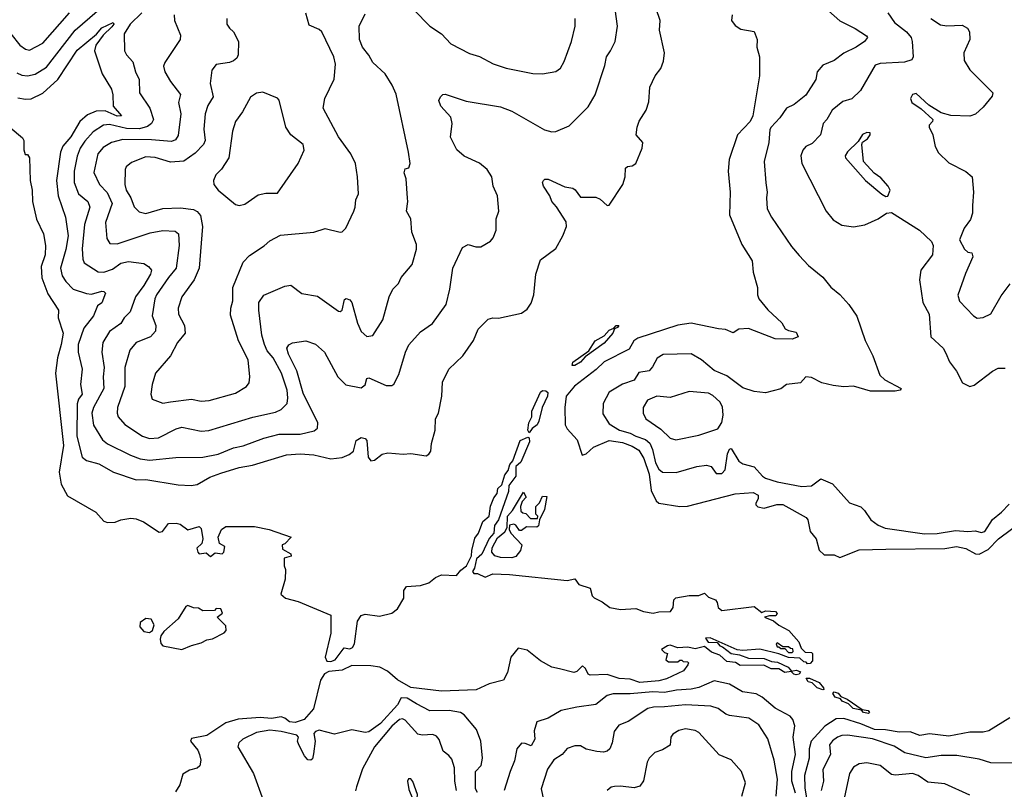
# Model space of a CAD drawing. Extents: x 1246230 to 1426786, y 660032 to 763141.
# Tile 308 of 566: x 1337664 to 1342826, y 693182 to 697219. Entities that reach past the tile are written whole.
import ezdxf

# ---------------------------------------------------------------- set-up
doc = ezdxf.new("R2010")
doc.units = 0

msp = doc.modelspace()

# ---------------------------------------------------------------- linework, layer by layer
at = {"layer": '0CON10XD'}
for points in [[(1337649.9, 696939.9), (1337675, 696928.8), (1337705, 696924.7), (1337745, 696934.1), (1337805, 696970.4), (1337955, 697163.5), (1338172.7, 697355)], [(1338147.7, 697182.3), (1338101.8, 697138.2), (1338063.7, 697086.3), (1338056.3, 697055), (1338096.2, 696935), (1338145.6, 696855), (1338153.1, 696825), (1338154, 696765), (1338198.5, 696715), (1338175, 696713.3), (1338111.7, 696741.7), (1338065, 696738.9), (1338019.2, 696720.8), (1337978.8, 696685), (1337932, 696605), (1337889.6, 696555), (1337878.3, 696525), (1337857.4, 696375), (1337866.7, 696295), (1337904.1, 696184.1), (1337917.6, 696085), (1337905.8, 696014.2), (1337877.4, 695915), (1337887.1, 695875), (1337905.9, 695845), (1337945, 695806.1), (1338015, 695782.7), (1338041.4, 695778.6), (1338095, 695794.3), (1338105, 695794), (1338114, 695785), (1338095.5, 695734.5), (1338072.7, 695717.3), (1338052, 695665), (1337999.9, 695600.1), (1337971, 695515), (1337971.2, 695475), (1337991.2, 695385), (1337982.5, 695305), (1337992.5, 695255), (1337972.4, 695227.6), (1337966.1, 695203.9), (1337964.4, 695035), (1337992.5, 694925), (1338015, 694906.5), (1338078.4, 694888.4), (1338155.7, 694845.7), (1338275, 694805.4), (1338325, 694806.3), (1338495, 694779.1), (1338563.9, 694776.1), (1338595, 694781.1), (1338660.8, 694819.2), (1338719, 694841), (1338815, 694869.6), (1338885, 694881.8), (1339062.7, 694937.3), (1339135, 694942.2), (1339206.4, 694936.4), (1339294.7, 694915.3), (1339355, 694922.9), (1339392.2, 694937.8), (1339414, 694955), (1339428.8, 695011.2), (1339455, 695027.1), (1339475, 695022.9), (1339485, 695011.2), (1339491.2, 694925), (1339505, 694905.8), (1339525, 694909.2), (1339565, 694940.8), (1339595, 694947.5), (1339675, 694939.2), (1339715, 694943.1), (1339795, 694932), (1339809.7, 694940.3), (1339819.2, 694955), (1339823.4, 694996.6), (1339843.3, 695065), (1339844.6, 695125), (1339860.8, 695155), (1339877.9, 695245), (1339881.8, 695318.2), (1339914.2, 695385), (1339987.5, 695455), (1340043.4, 695536.6), (1340067.5, 695595), (1340121.2, 695648.8), (1340145, 695656), (1340175, 695653.8), (1340295, 695679.4), (1340325, 695701.1), (1340345, 695731.4), (1340360, 695775), (1340370.6, 695885), (1340395, 695960), (1340475, 696018.6), (1340512.7, 696085), (1340531.4, 696135), (1340528.8, 696158.8), (1340478.3, 696238.3), (1340453.3, 696265), (1340443.8, 696295), (1340410, 696345), (1340405.7, 696365), (1340410, 696375), (1340418.1, 696381.9), (1340435, 696382.5), (1340522.3, 696342.3), (1340565, 696336), (1340577.3, 696327.3), (1340605, 696288.8), (1340685, 696288.6), (1340707.5, 696277.5), (1340745, 696244), (1340755, 696246.7), (1340826.7, 696355), (1340838.6, 696395), (1340840, 696440), (1340850.6, 696449.4), (1340875, 696452.5), (1340895, 696465.6), (1340927.9, 696545), (1340932.1, 696575), (1340897.1, 696615), (1340902.1, 696655), (1340912.9, 696687.1), (1340948.6, 696745), (1340962.1, 696787.9), (1340967.3, 696865), (1340996.7, 696925), (1341026.5, 696963.5), (1341039.2, 697000.8), (1341045.2, 697045), (1341018.1, 697165), (1341022.2, 697215), (1340979.2, 697345)], [(1338304.1, 697255), (1338244.1, 697195), (1338211.8, 697145), (1338214.4, 697055), (1338224.3, 697035), (1338257.4, 696997.4), (1338270.8, 696945), (1338290.5, 696905), (1338292.1, 696835), (1338347.1, 696755), (1338366.4, 696695), (1338354.5, 696675), (1338335, 696658.9), (1338293, 696647), (1338225, 696648.3), (1338135, 696669.6), (1338103.5, 696666.5), (1338049.9, 696630.1), (1338005, 696581.9), (1337981.3, 696545), (1337965, 696504), (1337950.2, 696425), (1337950.5, 696365), (1337973, 696305), (1338022, 696265), (1338031.6, 696235), (1338003.7, 696145), (1337992.1, 696017.9), (1337995, 695963.3), (1338002.9, 695942.9), (1338075, 695896.5), (1338105, 695895.3), (1338150.1, 695909.9), (1338195, 695942.2), (1338235, 695949.8), (1338315, 695940.3), (1338340, 695925), (1338355.4, 695905), (1338350, 695885), (1338314.8, 695825), (1338270.9, 695765), (1338244.2, 695685.8), (1338212.7, 695655), (1338193.6, 695625), (1338135, 695583.2), (1338100, 695525), (1338095.3, 695475), (1338107.2, 695395), (1338102.1, 695345), (1338105.8, 695285), (1338051, 695185), (1338041.9, 695155), (1338051.2, 695091.2), (1338098.2, 695015), (1338125, 694994.1), (1338245.2, 694935.2), (1338295, 694914.8), (1338345, 694909.2), (1338482, 694922), (1338625, 694924.6), (1338705, 694940.7), (1338785, 694972.8), (1338835, 694982.8), (1338945, 695023.4), (1339025, 695045.3), (1339135, 695044.6), (1339208, 695062), (1339225, 695076.7), (1339227.1, 695105), (1339150.5, 695260.5), (1339117.9, 695377.9), (1339073.1, 695465), (1339064.4, 695495.6), (1339075, 695513.8), (1339095, 695524), (1339165, 695534), (1339215, 695517.5), (1339261.9, 695475), (1339331.8, 695345), (1339373.6, 695303.6), (1339455, 695288), (1339475.6, 695304.4), (1339485, 695336.9), (1339495, 695341.1), (1339585, 695300), (1339615, 695300), (1339625, 695306.7), (1339652, 695358), (1339687.5, 695475), (1339705, 695514), (1339765, 695581.9), (1339828.9, 695625), (1339899.5, 695725), (1339919.1, 695805), (1339934.6, 695915.4), (1339986.4, 696023.6), (1340015, 696040), (1340055, 696027.5), (1340081.7, 696028.3), (1340132.3, 696057.7), (1340145.7, 696074.3), (1340162, 696115), (1340161.5, 696175), (1340175.5, 696215.5), (1340169.4, 696295), (1340145.8, 696345), (1340140, 696395), (1340115, 696434), (1340075, 696465.8), (1339995, 696502.5), (1339955.8, 696535.8), (1339923.6, 696603.6), (1339931.1, 696675), (1339925, 696707.5), (1339872.5, 696765), (1339862.5, 696795), (1339870, 696815), (1339883, 696827), (1339895, 696828.8), (1340005, 696792.5), (1340185, 696762.2), (1340245, 696739.5), (1340415, 696640.8), (1340455, 696630.8), (1340475, 696632), (1340545, 696662), (1340645, 696761.2), (1340681.4, 696825), (1340731.9, 696978.1), (1340740.8, 697025), (1340762.5, 697055), (1340785.7, 697105), (1340798.1, 697185), (1340785.6, 697275)], [(1337617.1, 697145), (1337665, 697085.5), (1337695, 697063.9), (1337715, 697059.6), (1337785, 697095.4), (1337925.2, 697254.8)], [(1338474.5, 697245), (1338475.6, 697215), (1338507.8, 697137.8), (1338505.6, 697115), (1338425.4, 696994.6), (1338418.9, 696975), (1338425.6, 696945), (1338454.4, 696895), (1338507.3, 696827.3), (1338496.4, 696785), (1338508.2, 696725), (1338495, 696611.2), (1338481.8, 696588.2), (1338460.2, 696579.8), (1338355, 696589), (1338205, 696590.3), (1338145, 696575.3), (1338101.7, 696548.3), (1338074.7, 696515), (1338052.2, 696417.8), (1338082.5, 696355), (1338122.8, 696312.8), (1338149.3, 696255), (1338113.2, 696155), (1338120.8, 696070.8), (1338137.5, 696045), (1338175, 696042.5), (1338348.8, 696101.2), (1338415, 696113.3), (1338479.8, 696109.8), (1338496.5, 696095), (1338501.1, 696035), (1338485.3, 695915), (1338445, 695867.5), (1338381.2, 695775), (1338373.3, 695755), (1338358.9, 695665), (1338378, 695615), (1338376.2, 695585), (1338350, 695555), (1338274.2, 695525.8), (1338242.5, 695485), (1338215.9, 695394.1), (1338214.7, 695295.3), (1338177.6, 695185), (1338175.3, 695155.3), (1338181.1, 695135), (1338215, 695096.4), (1338308.6, 695035), (1338345, 695021.9), (1338391.4, 695025), (1338485, 695072.7), (1338515, 695081.1), (1338615, 695060.8), (1338655, 695064), (1338885.7, 695134.3), (1339005, 695160.9), (1339035, 695174.6), (1339066.1, 695205), (1339070, 695235), (1339065.7, 695275), (1339036.4, 695365), (1338993.8, 695445), (1338962.2, 695482.2), (1338946.9, 695515), (1338933.3, 695565), (1338918.7, 695695), (1338918.5, 695735), (1338945, 695773.3), (1339055, 695821.5), (1339085, 695826.5), (1339143, 695783), (1339225, 695768.6), (1339335, 695690), (1339345, 695688), (1339355.5, 695694.5), (1339367.9, 695752.1), (1339375, 695756.9), (1339395, 695749.5), (1339406.1, 695735), (1339435, 695627.1), (1339455, 695584.2), (1339485, 695558), (1339515, 695563.3), (1339567.8, 695645), (1339601.4, 695765), (1339620.6, 695805), (1339649.4, 695835), (1339665, 695867.5), (1339721.2, 695935), (1339744, 696015), (1339745, 696040), (1339720, 696105), (1339714.5, 696175), (1339691.9, 696215), (1339700, 696265), (1339697.1, 696282.9), (1339690.6, 696385), (1339680.8, 696415), (1339685, 696437.5), (1339705, 696442.5), (1339710.6, 696465), (1339703.1, 696525), (1339638, 696828), (1339617.1, 696875), (1339580, 696935), (1339515, 696994.3), (1339495, 697033.8), (1339461.1, 697075), (1339445.6, 697115), (1339444.2, 697185), (1339475, 697250)], [(1338750, 697225), (1338750.8, 697195), (1338765, 697174.3), (1338785.4, 697155.4), (1338812.1, 697105), (1338809.1, 697035), (1338802, 697018), (1338785, 697004), (1338765, 696995.3), (1338695, 696983.8), (1338671.4, 696955), (1338662.9, 696885), (1338677.7, 696815), (1338650.3, 696769.7), (1338636.9, 696725), (1338628.9, 696645), (1338636, 696585), (1338627.5, 696565), (1338585, 696519.1), (1338525, 696477.5), (1338455, 696470.9), (1338375, 696496.5), (1338325, 696499.5), (1338250.1, 696469.9), (1338223.1, 696446.9), (1338216.4, 696433.6), (1338216.2, 696355), (1338222.3, 696325), (1338246.7, 696285), (1338265, 696238), (1338290.5, 696210.5), (1338325, 696202.3), (1338415, 696228.8), (1338507.3, 696232.7), (1338575, 696223.1), (1338595, 696213.8), (1338612.2, 696192.2), (1338622.9, 696135), (1338605.4, 695915), (1338579.5, 695855), (1338514.4, 695765), (1338495.5, 695705), (1338496.4, 695675), (1338529.1, 695615), (1338531.2, 695575), (1338492.1, 695525), (1338455.5, 695455), (1338375.6, 695364.4), (1338359.5, 695305), (1338351.9, 695255), (1338358.8, 695228.8), (1338415, 695206.7)], [(1338415, 695206.7), (1338455, 695214), (1338565, 695228.8), (1338615, 695218.5), (1338658.3, 695221.7), (1338795, 695259.4), (1338853.8, 695295), (1338868, 695315), (1338870.8, 695345), (1338862.5, 695435), (1338812.1, 695535), (1338769.7, 695669.7), (1338770.6, 695705), (1338781.5, 695745), (1338780.9, 695815), (1338835, 695948), (1338868.7, 695981.3), (1338946.8, 696033.2), (1338975, 696059.2), (1339031.8, 696088.2), (1339206.1, 696103.9), (1339265, 696124), (1339344.1, 696104.1), (1339355, 696106), (1339374.4, 696125.6), (1339416.1, 696213.9), (1339423.8, 696235), (1339425.8, 696275), (1339440, 696305), (1339435.6, 696395), (1339424.3, 696465), (1339400, 696515), (1339335, 696604.2), (1339255.8, 696755), (1339264.4, 696805), (1339312.6, 696907.4), (1339320.8, 696985), (1339310.8, 697025), (1339248.6, 697155), (1339235, 697167.5), (1339181.2, 697191.2), (1339163.8, 697253.8)], [(1339730.9, 697270.9), (1339815, 697185.7), (1339875, 697144.3), (1339925, 697092.5), (1340022.3, 697042.3), (1340075, 697026.9), (1340147.4, 696987.4), (1340215.5, 696965.5), (1340355, 696936.7), (1340405, 696934.3), (1340475, 696948), (1340500, 696965), (1340519.4, 697000.6), (1340556.4, 697105), (1340576.7, 697185), (1340576.9, 697225)], [(1341399.5, 697245), (1341396.7, 697215), (1341415, 697188.6), (1341445, 697169.4), (1341515, 697156.9), (1341531.4, 697115), (1341528.2, 697075), (1341543.7, 697025), (1341543.4, 696925), (1341508.6, 696715), (1341493.9, 696685), (1341427.9, 696615), (1341384.6, 696485), (1341379.2, 696425), (1341388.7, 696315), (1341385.3, 696195.3), (1341449.8, 696039.8), (1341504, 695955), (1341510, 695895), (1341532, 695815), (1341532.5, 695775), (1341540, 695755), (1341587.4, 695697.4), (1341659.4, 695629.4), (1341677.4, 695597.4), (1341695, 695587.9), (1341735, 695580.8), (1341745.8, 695555), (1341715, 695543.9), (1341625, 695545.7), (1341485, 695600), (1341435, 695595.7), (1341405, 695577.1), (1341365, 695593.1), (1341327.8, 695597.8), (1341185, 695627.2), (1341114.1, 695615.9), (1340905, 695549.3), (1340883.6, 695535), (1340860.1, 695489.9), (1340728.5, 695425), (1340686.4, 695383.6), (1340572.7, 695297.3), (1340529.7, 695245), (1340521.8, 695185), (1340524.4, 695094.4), (1340535, 695073.3), (1340586.7, 695015), (1340613.3, 694935), (1340635, 694941.5), (1340673.4, 694976.6), (1340755, 695011.1), (1340825, 695000.7), (1340875, 694982.5), (1340910.8, 694960.8), (1340937.2, 694917.2), (1340964.3, 694835), (1340975, 694749.2), (1341001.2, 694695), (1341015, 694682.5), (1341125, 694666.2), (1341165, 694666.8), (1341415, 694731.2), (1341509.3, 694739.3), (1341536.2, 694725), (1341536.2, 694705), (1341523.6, 694683.6), (1341523.8, 694673.8), (1341534.1, 694664.1), (1341566.7, 694656.7), (1341633.6, 694676.4), (1341665, 694676.2), (1341787.1, 694607.1), (1341796.6, 694595), (1341808.8, 694535), (1341840.6, 694495), (1341855.7, 694435.7), (1341882.7, 694412.7), (1341935, 694412), (1341965, 694398.1), (1342065, 694438.9), (1342205, 694441.2), (1342515.3, 694444.7), (1342575.2, 694455.2), (1342625, 694444.7), (1342675, 694416.3), (1342695, 694416.1), (1342741, 694439), (1342795.5, 694495), (1342925, 694592.5)], [(1341905, 697265.4), (1341963.3, 697213.3), (1342045, 697172.9), (1342104, 697135), (1342110, 697125), (1342094.3, 697105), (1342049.4, 697075), (1341985, 697043.6), (1341935, 697005.4), (1341875, 696981.2), (1341845, 696946.2), (1341837.9, 696905), (1341785, 696823.6), (1341725.2, 696774.8), (1341684.4, 696755), (1341649.5, 696705), (1341603.6, 696655), (1341597, 696643), (1341591.4, 696575), (1341567.4, 696475), (1341576.4, 696363.6), (1341584, 696315), (1341579.4, 696285), (1341583.1, 696226.9), (1341605, 696182.5), (1341709.9, 696029.9), (1341751.3, 695981.3), (1341799.8, 695929.8), (1341875, 695869.2), (1341916.3, 695816.4), (1341965, 695776.8), (1342011.5, 695725), (1342053.9, 695663.9), (1342096.6, 695536.6), (1342137.5, 695455), (1342174.3, 695355), (1342200, 695330), (1342285.8, 695285), (1342280.8, 695275), (1342255, 695269.6), (1342125, 695271), (1342035, 695296.2), (1341985, 695294), (1341929.4, 695300.6), (1341870, 695315), (1341815, 695342), (1341785, 695346.2), (1341757.5, 695315), (1341685, 695306.2), (1341655, 695282.5), (1341575, 695262), (1341515, 695268.6), (1341455, 695288.6), (1341371.2, 695351.2), (1341305, 695378.5), (1341238.9, 695435), (1341185, 695466.8), (1341037.2, 695462.8), (1341006.6, 695443.4), (1340982.7, 695397.3), (1340965, 695376.4), (1340910.8, 695369.2), (1340885, 695328.2), (1340825, 695306.6), (1340755, 695264.5), (1340723.9, 695205), (1340721.3, 695151.3), (1340755, 695098.5), (1340809.1, 695065), (1340865, 695049.9), (1340895.2, 695034.8), (1340945, 695016.8), (1340967.6, 694997.6), (1340982.1, 694965), (1340997.9, 694895), (1341015, 694862.1), (1341035, 694845.6), (1341106.2, 694843.8), (1341215, 694875.6), (1341265, 694881.4), (1341288.8, 694875), (1341315, 694838), (1341345, 694838.9), (1341362.2, 694857.8), (1341375, 694941.2), (1341385, 694966.7), (1341395, 694970), (1341435, 694904), (1341455, 694889.2), (1341515, 694872.9), (1341557.9, 694825), (1341575, 694814.1), (1341636, 694795), (1341765, 694771.1), (1341815.8, 694774.2), (1341865, 694811.2), (1341925, 694783.8), (1342015, 694684), (1342075, 694663.1), (1342094.3, 694645), (1342125.8, 694595), (1342165, 694567.8), (1342201.5, 694551.5), (1342407.8, 694522.2), (1342475, 694523.8), (1342570.2, 694539.8), (1342635, 694533.4), (1342675, 694537.6), (1342705, 694528.7), (1342725, 694533.8), (1342765, 694596.7), (1342812.2, 694635), (1342851.7, 694678.3)], [(1342216.2, 697255), (1342250.8, 697205), (1342313.6, 697155), (1342338.1, 697125), (1342342.9, 697105), (1342347.8, 697025), (1342341.1, 697008.9), (1342302.9, 696997.1), (1342175, 696988.9), (1342149.7, 696980.3), (1342071.8, 696848.2), (1342026.3, 696803.7), (1341980.2, 696789.8), (1341924.4, 696745), (1341896.4, 696695), (1341876.9, 696675), (1341862.2, 696615), (1341819.3, 696569.3), (1341785, 696554.3), (1341769.4, 696535), (1341760, 696505), (1341765.6, 696465), (1341891.9, 696215), (1341928.9, 696168.9), (1341975, 696141.9), (1342035, 696132.9), (1342095, 696142.3), (1342165.2, 696174.8), (1342208.8, 696205), (1342235, 696208.1), (1342382.2, 696115), (1342444.4, 696055), (1342454.3, 696035), (1342449.5, 695985), (1342388.2, 695905), (1342381.5, 695855), (1342399.6, 695735), (1342432.1, 695675), (1342440.8, 695555), (1342505.4, 695495.4), (1342519.5, 695469.5), (1342539.5, 695425), (1342576.5, 695375), (1342606.7, 695315), (1342645, 695295.6), (1342668.9, 695301.1), (1342763.8, 695375), (1342795, 695390.6), (1342831.7, 695391.7)], [(1342441.4, 697225), (1342492.6, 697192.6), (1342525, 697187), (1342605, 697191.2), (1342634.3, 697175), (1342644.4, 697155), (1342645.5, 697115.5), (1342614.1, 697045.9), (1342615.4, 697005), (1342645, 696956.9), (1342765.8, 696835), (1342762.1, 696817.9), (1342715, 696760), (1342675, 696723.1), (1342645, 696713.5), (1342546.3, 696716.3), (1342495, 696730), (1342430.1, 696770.1), (1342365, 696832.1), (1342345, 696826.2), (1342334, 696805), (1342342.2, 696785), (1342390.9, 696750.9), (1342451.2, 696695), (1342450, 696685), (1342433.3, 696665), (1342433.3, 696655), (1342452.5, 696615), (1342463.6, 696553.6), (1342480.7, 696520.7), (1342535, 696467.5), (1342625, 696422.5), (1342657.5, 696395), (1342665.7, 696315), (1342660, 696245), (1342660, 696205), (1342648.8, 696171.2), (1342616, 696125), (1342590.8, 696065), (1342617.5, 696015), (1342635, 696000), (1342656, 695996), (1342661.4, 695975), (1342623, 695887), (1342583.4, 695773.4), (1342592.3, 695742.3), (1342665.6, 695665.6), (1342685, 695652.9), (1342715, 695657.1), (1342755, 695676), (1342809.7, 695770.3), (1342857, 695833)], [(1337655, 696809.1), (1337695, 696801.5), (1337725, 696803.9), (1337785, 696834), (1337864.7, 696905), (1337965, 697059.3), (1338066.7, 697143.3), (1338095, 697175.7), (1338154.3, 697204.3), (1338158, 697195), (1338147.7, 697182.3)], [(1338815, 696244.3), (1338845, 696251.4), (1338915, 696300), (1338955, 696308.8), (1339015, 696309.2), (1339124.3, 696465), (1339155.8, 696535), (1339150, 696565), (1339085.3, 696615.3), (1339058.9, 696655), (1339025, 696797.5), (1339015, 696807.5), (1338939.3, 696839.3), (1338905, 696833.8), (1338875, 696813.3), (1338831.9, 696735), (1338795.5, 696685), (1338779.1, 696635), (1338760, 696495), (1338722.9, 696435), (1338692.9, 696405), (1338680, 696375), (1338682.5, 696355), (1338705, 696324.2), (1338795, 696250), (1338815, 696244.3)], [(1337615, 696654.3), (1337679.5, 696599.5), (1337686, 696585), (1337686.2, 696536.2), (1337692.5, 696512.5), (1337705, 696512.5), (1337715.6, 696495), (1337718.6, 696375), (1337730, 696325), (1337730.8, 696265), (1337752.3, 696172.3), (1337788.9, 696095), (1337800, 696035), (1337797.1, 695985), (1337776.8, 695925), (1337780.3, 695865), (1337811.6, 695781.6), (1337868.1, 695695), (1337866.2, 695655), (1337891.4, 695575), (1337881.9, 695515), (1337861.8, 695445), (1337852.7, 695365), (1337894.2, 694985), (1337871.2, 694845), (1337882.4, 694782.4), (1337915, 694722.2), (1338062.9, 694635), (1338105, 694588.8), (1338125, 694581.2), (1338165, 694583.8), (1338195, 694596.2), (1338246.4, 694603.6), (1338275, 694600), (1338312.5, 694585), (1338395, 694530), (1338412.5, 694535), (1338445, 694576.7), (1338485, 694578.8), (1338505, 694573.3), (1338545, 694542.5), (1338605, 694560), (1338615, 694550), (1338623.8, 694495), (1338618.3, 694471.7), (1338593.6, 694446.4), (1338597.5, 694425), (1338605, 694417.5), (1338641.7, 694421.7), (1338665, 694402.5), (1338688.3, 694421.7), (1338725, 694417.5), (1338733.6, 694426.4), (1338740, 694455), (1338711.7, 694471.7), (1338704, 694505), (1338722, 694545), (1338745, 694560.8), (1338895, 694560.6), (1338972.5, 694545), (1339087.5, 694505), (1339055, 694470), (1339040, 694465), (1339041.7, 694441.7), (1339086.4, 694416.4), (1339087.5, 694405), (1339050, 694395), (1339050, 694355), (1339057.5, 694335), (1339056.2, 694285), (1339032.5, 694205), (1339057.5, 694185), (1339125, 694167.5), (1339296.1, 694096.1), (1339295, 694001.2), (1339265.6, 693875.6), (1339274.5, 693854.5), (1339295, 693852.7), (1339318.7, 693861.3), (1339365, 693923.5), (1339395, 693918.6), (1339409.4, 693925), (1339418.7, 693945), (1339435.3, 694064.7), (1339455, 694093.1), (1339475, 694100), (1339550.3, 694089.7), (1339614.5, 694105.5), (1339645, 694128), (1339677.5, 694185), (1339677.5, 694225), (1339692.5, 694245), (1339765, 694251.2), (1339810, 694265), (1339845, 694292.5), (1339875, 694306.2), (1339955, 694303.8), (1339977.8, 694332.2), (1340006.2, 694353.8), (1340033.4, 694406.6), (1340034.7, 694435.3), (1340050.8, 694499.2), (1340070, 694525), (1340092.7, 694587.3), (1340125.4, 694615), (1340132.1, 694667.9), (1340149.8, 694710.2), (1340167.2, 694732.8), (1340170.9, 694759.1), (1340191.7, 694778.3), (1340208.5, 694831.5), (1340225.5, 694855), (1340233.4, 694886.6), (1340248.9, 694905), (1340288.9, 695011.1), (1340328.8, 695028.8), (1340335.7, 695025.7), (1340336.7, 695005), (1340292.2, 694897.8), (1340265.4, 694875), (1340264.7, 694825), (1340228.6, 694775), (1340226.4, 694743.6), (1340205.6, 694685), (1340174.5, 694595.5), (1340154, 694565), (1340150, 694525), (1340125, 694496.7), (1340087.3, 694415), (1340059.8, 694390.2), (1340048.2, 694341.8), (1340037.5, 694325), (1340045, 694313.3), (1340065, 694313.8), (1340105, 694294), (1340145, 694312), (1340231.5, 694308.5), (1340535, 694276.9), (1340575, 694286.2), (1340596, 694256), (1340655, 694237.5), (1340666.4, 694196.4), (1340676.1, 694186.1), (1340717.5, 694165), (1340757.5, 694135), (1340815, 694125.6), (1340895, 694130), (1340935, 694114.2), (1340985, 694105.6), (1341015, 694113.2), (1341076.7, 694115), (1341090, 694135), (1341093.3, 694175), (1341105, 694186.2), (1341175, 694198.6), (1341225, 694198.6), (1341255, 694211.2), (1341275, 694190), (1341312.5, 694175), (1341321.7, 694161.7), (1341326.7, 694135), (1341345, 694120), (1341515, 694141.4), (1341555, 694110), (1341575, 694118.8), (1341626, 694115), (1341636.2, 694103.8), (1341628, 694092), (1341595, 694092.5), (1341570, 694085), (1341616.1, 694066.1), (1341645, 694042.5), (1341697.5, 694015), (1341750, 693955), (1341761.7, 693921.7), (1341781.7, 693901.7), (1341815, 693900), (1341820, 693895), (1341820, 693855), (1341808.3, 693841.7), (1341795, 693840), (1341788.3, 693848.3), (1341775, 693850), (1341755, 693870), (1341695, 693873.3), (1341645, 693893.3), (1341545, 693917.5), (1341455, 693910), (1341425, 693914), (1341283.8, 693976.2), (1341260, 693975), (1341273.5, 693953.5), (1341321.7, 693951.7), (1341334.2, 693935), (1341349.7, 693929.7), (1341393.7, 693893.7), (1341437.9, 693887.9), (1341485, 693869.2), (1341567.8, 693867.8), (1341605, 693851.8), (1341638, 693848), (1341693.1, 693823.1), (1341710.7, 693800.7), (1341717.1, 693802.9), (1341737.2, 693807.2), (1341757.9, 693797.9), (1341751.2, 693785), (1341735, 693782.2), (1341722.9, 693785), (1341709.3, 693799.3), (1341675, 693795.3), (1341645, 693813.5), (1341603.8, 693813.8), (1341565, 693833.8), (1341440.9, 693830.9), (1341416.4, 693846.4), (1341372.1, 693852.1), (1341335.3, 693885.3), (1341292, 693902), (1341255, 693931.8), (1341205, 693918.6), (1341167.9, 693927.9), (1341115, 693923.3), (1341075, 693937.1), (1341060, 693935), (1341030, 693915), (1341045, 693900), (1341060, 693895), (1341051.7, 693861.7), (1341065, 693850), (1341115, 693850), (1341125, 693860), (1341135, 693860), (1341143, 693853), (1341165, 693850), (1341170, 693845), (1341167.5, 693835), (1341145, 693803.8), (1341055, 693761.8), (1341015, 693751.2), (1340915, 693742.4), (1340865, 693760.4), (1340806.4, 693763.6), (1340745, 693784.2), (1340655, 693780.4), (1340645, 693785.8), (1340630.8, 693815), (1340615, 693830), (1340585, 693799.2), (1340570, 693795), (1340495, 693814.3), (1340455, 693822.9), (1340395, 693855.8), (1340325, 693911.2), (1340277.5, 693922.5), (1340240, 693875), (1340221.2, 693795), (1340201.2, 693755), (1340125, 693734.3), (1340057.2, 693702.8), (1339875, 693696.4), (1339715, 693715.9), (1339645, 693755.7), (1339591.7, 693801.7), (1339551.7, 693821.7), (1339505, 693829), (1339405, 693831.9), (1339355, 693806.2), (1339285, 693799.9), (1339261.7, 693788.3), (1339242, 693755), (1339205, 693604.6), (1339155, 693548.2), (1339108.5, 693531.5), (1339078.8, 693535), (1339054.3, 693555), (1339035, 693561.8), (1338985, 693554), (1338925, 693559.2), (1338810.3, 693549.7), (1338745, 693530), (1338645, 693463.5), (1338565, 693448.8), (1338560, 693435), (1338597.6, 693387.6), (1338607.1, 693365), (1338614, 693335), (1338608, 693305), (1338595, 693292.9), (1338555, 693281.9), (1338519.2, 693260.8), (1338503.2, 693205), (1338481.5, 693168.5)], [(1342205, 696292.5), (1342215, 696293.8), (1342227.5, 696325), (1342217.5, 696345), (1342179.3, 696389.3), (1342143.6, 696413.6), (1342087.5, 696475), (1342080, 696565), (1342083.8, 696576.2), (1342110, 696595), (1342123.8, 696615), (1342122.5, 696625), (1342105, 696628), (1342083.7, 696616.3), (1342059.4, 696580.6), (1342005, 696526.7), (1341991.5, 696505), (1341993.3, 696495), (1342098.8, 696375), (1342185, 696304.4), (1342205, 696292.5)], [(1340575, 695404.3), (1340561.4, 695405), (1340565, 695421.9), (1340648.2, 695481.8), (1340681.8, 695535), (1340728.8, 695561.2), (1340755, 695589.6), (1340779.4, 695600.6), (1340791.4, 695615), (1340805.4, 695615.4), (1340799.2, 695605), (1340782.5, 695597.5), (1340774.6, 695575), (1340727.8, 695522.2), (1340628.9, 695451.1), (1340605, 695422.7), (1340575, 695404.3)], [(1340335, 695052.5), (1340328.8, 695065), (1340333.9, 695105), (1340350, 695135), (1340350, 695165), (1340395.2, 695264.8), (1340405, 695273.2), (1340422.7, 695272.7), (1340432.7, 695262.7), (1340431.7, 695245), (1340403.6, 695185), (1340386.8, 695113.2), (1340376.8, 695093.2), (1340351.2, 695075), (1340335, 695052.5)], [(1341105, 695014.6), (1341225, 695038.9), (1341325, 695072.5), (1341345, 695105.7), (1341352.6, 695145), (1341348.3, 695188.3), (1341335, 695214.3), (1341297.4, 695247.4), (1341275, 695259.2), (1341175, 695268.9), (1341075, 695237.8), (1341005, 695244.6), (1340955, 695222.5), (1340932.9, 695185), (1340933.6, 695155), (1340946.5, 695125), (1341025, 695070.5), (1341075, 695024.4), (1341105, 695014.6)], [(1340245, 694396.7), (1340185, 694398.5), (1340155, 694406.7), (1340140, 694425), (1340141.1, 694448.9), (1340169.5, 694500.5), (1340208.3, 694531.7), (1340220, 694555), (1340222.5, 694615), (1340247.5, 694645), (1340305, 694740), (1340320, 694715), (1340298.3, 694691.7), (1340290, 694665), (1340291.7, 694641.7), (1340301.7, 694631.7), (1340318.3, 694628.3), (1340343, 694603), (1340378.3, 694601.7), (1340380, 694615), (1340370, 694625), (1340370, 694665), (1340390, 694685), (1340405, 694720), (1340428.3, 694718.3), (1340415, 694650), (1340390, 694595), (1340385, 694563.3), (1340375, 694557.5), (1340320.7, 694559.3), (1340295, 694540), (1340285, 694540), (1340265, 694567.5), (1340255, 694572.5), (1340231.7, 694568.3), (1340230, 694545), (1340240, 694525), (1340297.5, 694465), (1340290, 694435), (1340265, 694403.1), (1340245, 694396.7)], [(1338515, 693914.5), (1338565, 693936.7), (1338615, 693950), (1338645, 693966.7), (1338675, 693971.2), (1338737, 694003), (1338746, 694015), (1338745, 694040), (1338700, 694085), (1338726.7, 694105), (1338719.3, 694129.3), (1338695, 694130), (1338685, 694120), (1338625, 694117.5), (1338601.7, 694131.7), (1338575, 694133.3), (1338546.1, 694146.1), (1338535, 694140), (1338494.2, 694075.8), (1338419.7, 694010.3), (1338405, 693987.5), (1338401.2, 693968.8), (1338405, 693947.5), (1338415, 693933.8), (1338515, 693914.5)], [(1338345, 694003.6), (1338360.8, 694015), (1338370, 694045), (1338354.3, 694074.3), (1338325, 694077.5), (1338295, 694056.7), (1338294.2, 694035), (1338315, 694009.6), (1338345, 694003.6)], [(1341715, 693900), (1341720, 693905), (1341718.3, 693918.3), (1341705, 693920), (1341695, 693930), (1341665, 693930), (1341635, 693950), (1341630, 693945), (1341635, 693930), (1341645, 693930), (1341655, 693920), (1341675, 693920), (1341695, 693900), (1341715, 693900)], [(1341875, 693703.4), (1341845, 693714.7), (1341819.6, 693739.6), (1341797.5, 693745), (1341787.5, 693765), (1341805, 693764.4), (1341855, 693742.2), (1341878.6, 693715), (1341880, 693705), (1341875, 693703.4)], [(1341731.8, 693161.8), (1341712.6, 693225), (1341712.4, 693275), (1341732.2, 693365), (1341719.8, 693455), (1341728, 693515), (1341717.7, 693547.7), (1341704.3, 693565), (1341625, 693607.8), (1341557.2, 693665), (1341525, 693683.3), (1341454, 693694), (1341385, 693733.5), (1341305, 693751.2), (1341225, 693715.3), (1341185, 693706.9), (1341108.3, 693701.7), (1341045, 693690), (1340984, 693694), (1340865, 693681.9), (1340775, 693682.9), (1340745, 693673.2), (1340685, 693627.2), (1340585, 693612.9), (1340503.9, 693596.1), (1340435.4, 693554.6), (1340375, 693535.8), (1340361.3, 693488.7), (1340364.2, 693445), (1340345, 693410), (1340315, 693422.9), (1340295, 693423.1), (1340270, 693395), (1340259.2, 693330.8), (1340235, 693276), (1340203.7, 693176.3)], [(1340065, 693164.2), (1340054.5, 693185), (1340053.1, 693275), (1340083.1, 693306.9), (1340090.5, 693345), (1340081.3, 693435), (1340058.8, 693495), (1339995, 693572.5), (1339975.6, 693585), (1339915.9, 693595.9), (1339815, 693593.1), (1339745, 693630.8), (1339695, 693660.2), (1339665, 693661.9), (1339644.6, 693625), (1339555, 693527.9), (1339495, 693482.9), (1339475, 693480), (1339405, 693493.8), (1339315, 693470.8), (1339235, 693492), (1339215, 693485.7), (1339206.2, 693475), (1339213.8, 693435), (1339205, 693367.5), (1339198.5, 693341.5), (1339190, 693335), (1339175, 693336.2), (1339156.8, 693356.8), (1339127.1, 693415), (1339120.8, 693435), (1339126.2, 693455), (1339116.7, 693465), (1339035, 693485.5), (1338975, 693491.7), (1338905, 693479.8), (1338834.4, 693445), (1338812.9, 693425), (1338807.1, 693405), (1338890, 693265), (1338941.1, 693125)], [(1342115, 693580), (1342088.9, 693585), (1342077, 693597), (1342033.8, 693605), (1342009.5, 693629.5), (1341976.7, 693645), (1341967.1, 693657.1), (1341940.5, 693665), (1341927.3, 693685), (1341935, 693692.7), (1341955.8, 693685.8), (1341969.3, 693669.3), (1342003.1, 693655), (1342080.9, 693600.9), (1342111.9, 693595), (1342120, 693585), (1342115, 693580)], [(1341630, 693145), (1341638, 693235), (1341620, 693335), (1341586.7, 693446.7), (1341540, 693520), (1341486.7, 693555), (1341385, 693569.3), (1341366.4, 693576.4), (1341326.5, 693606.5), (1341288.4, 693618.4), (1341155, 693624.3), (1341045, 693614.8), (1340987.6, 693612.4), (1340958, 693605), (1340855, 693538.1), (1340805, 693518.5), (1340781.5, 693485), (1340771.2, 693425), (1340757.5, 693395), (1340745, 693382.5), (1340725, 693377.3), (1340689.3, 693379.3), (1340635, 693391.9), (1340605, 693409.1), (1340575, 693409.5), (1340535, 693395.6), (1340507.5, 693365), (1340463.8, 693336.2), (1340432.3, 693287.7), (1340398.5, 693185), (1340426.3, 693053.7)], [(1342855, 693556.1), (1342745, 693488.2), (1342715, 693481.2), (1342645, 693481.2), (1342535, 693461.3), (1342435, 693473.5), (1342383.3, 693463.3), (1342332.9, 693482.9), (1342275, 693481.6), (1342204, 693494), (1342145.4, 693495.4), (1342075, 693525.5), (1341985, 693553.5), (1341945, 693551.4), (1341885, 693513.7), (1341814.6, 693434.6), (1341803.1, 693395), (1341804, 693345), (1341778.7, 693255), (1341780.4, 693190.4), (1341791.2, 693125)], [(1339955.2, 693175), (1339946.1, 693225), (1339944.5, 693295), (1339929.4, 693339.4), (1339915, 693360), (1339885, 693381.2), (1339863.6, 693443.6), (1339850.2, 693460.2), (1339830.2, 693470.2), (1339775, 693465.9), (1339751.2, 693471.2), (1339685, 693543.8), (1339671.2, 693551.2), (1339655, 693547.8), (1339615, 693513.8), (1339524.6, 693405.4), (1339461.2, 693288.8), (1339430.5, 693195), (1339425.5, 693174.5)], [(1341450.5, 693145), (1341469.5, 693215), (1341448.5, 693275), (1341395, 693337.1), (1341331.9, 693361.9), (1341225, 693480.4), (1341205, 693490), (1341155, 693498.2), (1341119.6, 693490.4), (1341088.4, 693471.6), (1341078.9, 693455), (1341075, 693412.5), (1341035, 693388.9), (1340995, 693374.4), (1340964, 693346), (1340954.5, 693325), (1340933.9, 693226.1), (1340915, 693198.9), (1340885, 693189.3), (1340815, 693198.9), (1340783.1, 693196.9), (1340765, 693193.6), (1340743.6, 693176.4)], [(1343035, 693175.8), (1342998.1, 693248.1), (1342965, 693290.6), (1342915, 693312.7), (1342871.7, 693318.3), (1342755, 693320), (1342695, 693339.5), (1342578.3, 693358.3), (1342495, 693360), (1342415, 693346.6), (1342305, 693372.7), (1342248.8, 693408.8), (1342135, 693446.9), (1342005, 693466.1), (1341975, 693464.2), (1341951.1, 693455), (1341925, 693435.4), (1341910.4, 693415), (1341914.7, 693365), (1341874.7, 693285), (1341878.8, 693225), (1341866.4, 693175)], [(1342645, 693151.1), (1342515, 693210.4), (1342425, 693219.3), (1342374.4, 693254.4), (1342345, 693264.7), (1342255.3, 693255.3), (1342235, 693258.9), (1342175, 693306.7), (1342105, 693320), (1342065, 693315.6), (1342035, 693298.5), (1342014.6, 693265), (1341977.1, 693085)], [(1339735, 693120), (1339747.5, 693135), (1339750, 693155), (1339725, 693222.5), (1339715, 693236.2), (1339702.5, 693237.5), (1339697.5, 693225), (1339705, 693180), (1339723.3, 693133.3), (1339735, 693120)]]:
    msp.add_lwpolyline(points, dxfattribs=at)

doc.saveas('drawing.dxf')
